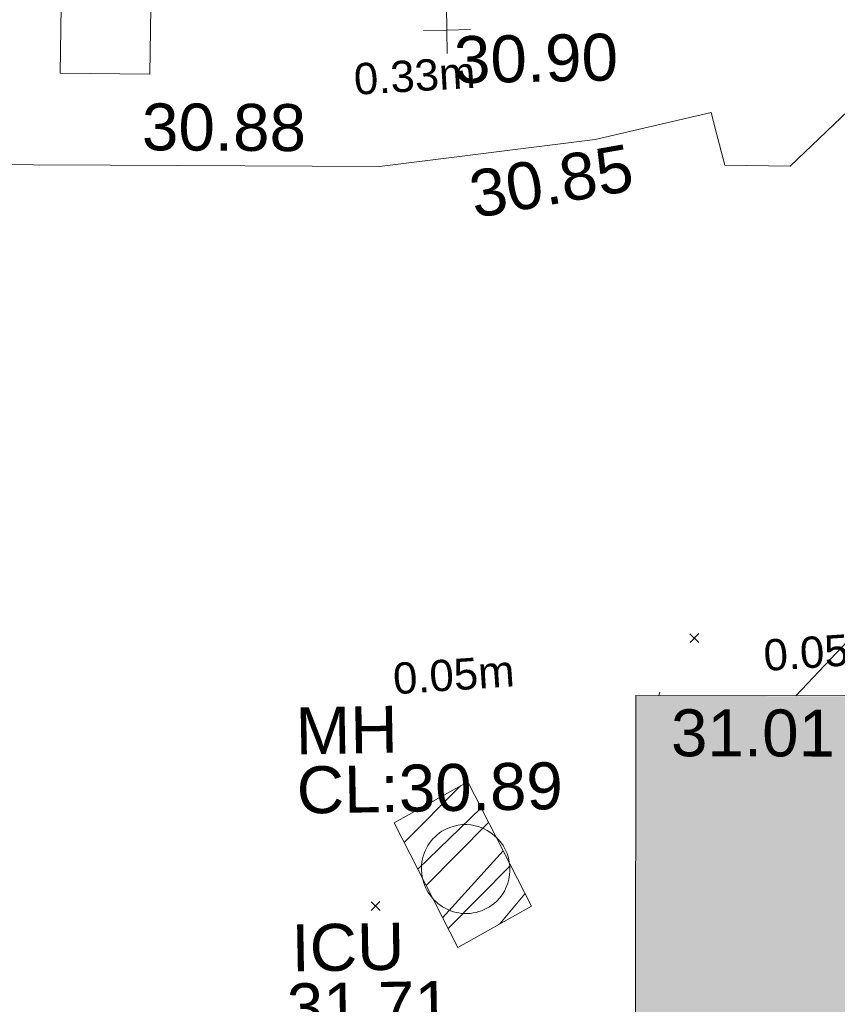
# Model space of a CAD drawing. Header units: millimetres. Extents: x -287732 to 520720, y -103372 to 287754.
# Tile 302 of 380: x 130338 to 136870, y 239168 to 247032. Entities that reach past the tile are written whole.
import ezdxf

# ---------------------------------------------------------------- set-up
doc = ezdxf.new("R2010")
doc.units = ezdxf.units.MM
for name, pattern in [('IMPORT-HIDDEN2 _3_', [4762.5, 3175, -1587.5]), ('IMPORT-UG_ELEC_LV_QLB2 _2_', [2700, 1500, -300.0000000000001, 0, -250, 150, -300.0000000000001, 0, -200]), ('IMPORT-UG_ELEC_STREET LIGHTING_QLB2 _2_', [2700, 1500, -300.0000000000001, 0, -250, 150, -300.0000000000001, 0, -200])]:
    doc.linetypes.add(name, pattern=pattern)
for name, color, linetype, lineweight, true_color in [('00_TOPO_EAVE', 7, 'Continuous', 9, 0x666666), ('00_TOPO_SERV_MH', 7, 'Continuous', 9, 0x666666), ('00_UAV_BUILDING_OUTLINE', 5, 'Continuous', 9, 0x0000ff), ('00_UAV_CONCRETE', 9, 'Continuous', 9, 0x808080), ('00_UAV_LEVEL_SPOT', 7, 'Continuous', 9, 0x666666), ('00_UAV_SERV_IC', 5, 'Continuous', 9, 0x0000ff), ('01_DTM_CONTOUR_MNR', 7, 'Continuous', 9, 0xa5a552), ('12333-PUM-2D-U-0001-C01 - Rev2_REVIT IMPORT_dwg', 7, 'Continuous', 9, 0x767676), ('A_RHA_Line', 7, 'Continuous', 9, 0x00a600), ('PUM-CHAMBER EXTENTS', 6, 'IMPORT-HIDDEN2 _3_', 9, 0xff00ff), ('PUM-ELECTRIC-LV-QLB2', 1, 'IMPORT-UG_ELEC_LV_QLB2 _2_', 9, 0xff0000)]:
    doc.layers.add(name, color=color, linetype=linetype, lineweight=lineweight, true_color=true_color)
doc.layers.add('A_RHA_Detail', color=7, linetype='Continuous', lineweight=9)
doc.layers.add('GEN-TEXT', color=7, linetype='Continuous', lineweight=9)
doc.styles.add('Arial_1', font='arial.ttf', dxfattribs={"height": 250})
doc.styles.add('Swis721 Lt BT_2', font='swissl.ttf', dxfattribs={"height": 375})

# ---------------------------------------------------------------- blocks, each defined once
blk = doc.blocks.new('12333-PUM-2D-U-0001-C01 - Rev2_REVIT IMPORT_dwg_MSL_Eaves_SYM_1-V80-Site Location Plan Proposed')
at = {"layer": '00_TOPO_EAVE', "color": 254, "true_color": 0xcccccc}
blk.add_line((91.54202901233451, 281.1846055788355), (116.0873754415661, 356.5791934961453), dxfattribs=at)
blk = doc.blocks.new('12333-PUM-2D-U-0001-C01 - Rev2_REVIT IMPORT_dwg_UAV-2077255-Site Location Plan Proposed')
at = {"layer": '00_UAV_LEVEL_SPOT', "color": 254, "true_color": 0xcccccc, "flags": 128}
for points in [[(500.0000000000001, 0), (0, 0), (0, 500.0000000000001)], [(0, -500.0000000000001), (0, 0), (-500.0000000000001, 0)]]:
    blk.add_lwpolyline(points, dxfattribs=at)
blk = doc.blocks.new('12333-PUM-2D-U-0001-C01 - Rev2_REVIT IMPORT_dwg_MH_1-2077659-Site Location Plan Proposed')
at = {"layer": '00_TOPO_SERV_MH', "color": 254, "true_color": 0xcccccc}
for major_axis, ratio, start_param, end_param in [((-184.455217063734, 304.8786604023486), 0.9892140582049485, 3.141592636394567, 6.283185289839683), ((-184.4552110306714, 304.8786642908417), 0.9892140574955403, 2.808949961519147e-09, 3.141592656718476)]:
    blk.add_ellipse((534040033.006, 725793297.6010187), major_axis=major_axis, ratio=ratio, start_param=start_param, end_param=end_param, dxfattribs=at)
blk = doc.blocks.new('12333-PUM-2D-U-0001-C01 - Rev2_REVIT IMPORT_dwg_MGS62954_T2_Galway_ITM_3d_Rev1-2077680-Site Location Plan Proposed')
at = {"layer": '00_UAV_CONCRETE', "color": 254, "true_color": 0xcccccc, "flags": 128}
blk.add_lwpolyline([(534032294.4580168, 725799035.6183711), (534036059.5120001, 725798996.016), (534037293.8931367, 725798967.9121127), (534039441.512, 725798919.016), (534041168.5120001, 725799106.016), (534042099.512, 725799306.016), (534042137.7626033, 725799148.185841), (534042202.512, 725798881.0160002), (534042722.512, 725798864.016), (534045376.512, 725801310.0160002), (534045821.4053404, 725801703.0127381), (534049268.512, 725804748.016), (534049267.1745948, 725805146.2952645), (534049263.9968542, 725806092.6264325)], dxfattribs=at)
at = {"layer": '00_UAV_SERV_IC', "color": 254, "true_color": 0xcccccc, "flags": 128}
blk.add_lwpolyline([(534036928.023, 725800420.7385), (534037643.023, 725800398.7385), (534037621.1663765, 725799688.398238), (534036906.1663767, 725799710.398238)], close=True, dxfattribs=at)
at = {"layer": '01_DTM_CONTOUR_MNR', "color": 254, "true_color": 0xcccccc, "flags": 128}
blk.add_lwpolyline([(534042694.6344109, 725794634.5133152), (534043819.7551172, 725795785.0268111)], dxfattribs=at)
at = {"xscale": 0.375, "yscale": 0.375, "zscale": 0.375}
for name, p in [('12333-PUM-2D-U-0001-C01 - Rev2_REVIT IMPORT_dwg_UAV-2077255-Site Location Plan Proposed', (534040000.0000001, 725800000.0000001)), ('12333-PUM-2D-U-0001-C01 - Rev2_REVIT IMPORT_dwg_MSL_Eaves_SYM_1-V80-Site Location Plan Proposed', (534041565.006, 725794549.9585))]:
    blk.add_blockref(name, p, dxfattribs=at)
blk.add_blockref('12333-PUM-2D-U-0001-C01 - Rev2_REVIT IMPORT_dwg_MH_1-2077659-Site Location Plan Proposed', (0, 0))
at = {"layer": '00_TOPO_SERV_MH', "char_height": 375, "attachment_point": 1, "line_spacing_factor": 1.005061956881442, "style": 'Swis721 Lt BT_2'}
for s, insert, width in [('MH', (534038694.3910007, 725794611.9104849), 949.779278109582), ('CL:30.89', (534038694.3910007, 725794138.8172699), 2440.932744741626)]:
    blk.add_mtext(s, dxfattribs=dict(at, insert=insert, width=width))
at = {"layer": '00_UAV_BUILDING_OUTLINE', "color": 251, "true_color": 0x666666, "insert": (534041695.5335671, 725794544.6535963), "char_height": 375, "width": 1495.902363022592, "attachment_point": 1, "rotation": 358.9073953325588, "line_spacing_factor": 1.005061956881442, "style": 'Swis721 Lt BT_2'}
blk.add_mtext('31.01', dxfattribs=at)
at = {"layer": '00_UAV_CONCRETE', "color": 251, "true_color": 0x666666, "char_height": 375, "width": 1495.902363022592, "attachment_point": 1, "line_spacing_factor": 1.005061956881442, "style": 'Swis721 Lt BT_2'}
for s, insert, rotation in [('30.88', (534037555.1006315, 725799457.3229923), 358.6957383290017), ('30.85', (534040135.4878415, 725798863.3706719), 9.01914848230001)]:
    blk.add_mtext(s, dxfattribs=dict(at, insert=insert, rotation=rotation))
at = {"layer": '00_UAV_LEVEL_SPOT', "insert": (534040051.8765643, 725799949.1441548), "char_height": 375, "width": 1495.902363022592, "attachment_point": 1, "line_spacing_factor": 1.005061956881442, "style": 'Swis721 Lt BT_2'}
blk.add_mtext('30.90', dxfattribs=at)
at = {"layer": '00_UAV_SERV_IC', "color": 251, "true_color": 0x666666, "char_height": 375, "attachment_point": 1, "line_spacing_factor": 1.005061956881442, "style": 'Swis721 Lt BT_2'}
for s, insert, width in [('ICU', (534038630.3888013, 725792878.4497966), 1021.012723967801), ('31.71', (534038585.5606508, 725792408.0707957), 1495.902363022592)]:
    blk.add_mtext(s, dxfattribs=dict(at, insert=insert, width=width))
blk = doc.blocks.new('12333-PUM-2D-U-0001-C01 - Rev2_REVIT IMPORT_dwg-1620468-Site Location Plan Proposed')
at = {"layer": 'PUM-CHAMBER EXTENTS', "true_color": 0xffaaff}
h = blk.add_hatch(dxfattribs=at)
h.set_pattern_fill('FP_3', color=211, style=0, pattern_type=2)
h.set_pattern_definition([(45, (-533641079.65, -725615854.3560001), (-265.1650429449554, 265.1650429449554), []), (45, (-533640902.873, -725615854.3560001), (-265.1650429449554, 265.1650429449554), [])])
h.paths.add_polyline_path([(398879.3501529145, 176818.6438212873), (399473.3501528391, 177136.643821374), (398982.3501529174, 178140.6438213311), (398388.3501528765, 177822.6438211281)])
at = {"layer": 'GEN-TEXT', "color": 253, "true_color": 0xaaaaaa}
for p, q in [((400777.9948138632, 179220.2884822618), (400848.7054919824, 179290.999160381)), ((400848.7054919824, 179220.2884822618), (400777.9948138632, 179290.999160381)), ((398192.994813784, 177125.2884822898), (398263.7054919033, 177195.999160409)), ((398263.7054919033, 177125.2884822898), (398192.994813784, 177195.999160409))]:
    blk.add_line(p, q, dxfattribs=at)
at = {"layer": 'PUM-CHAMBER EXTENTS', "color": 211, "linetype": 'Continuous', "true_color": 0xffaaff, "flags": 128}
blk.add_lwpolyline([(398879.3501529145, 176818.643821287), (399473.350152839, 177136.6438213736), (398982.3501529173, 178140.6438213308), (398388.3501528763, 177822.6438211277)], close=True, dxfattribs=at)
blk.add_blockref('12333-PUM-2D-U-0001-C01 - Rev2_REVIT IMPORT_dwg_MGS62954_T2_Galway_ITM_3d_Rev1-2077680-Site Location Plan Proposed', (-533641079.6498471, -725615854.3561786))
at = {"layer": 'PUM-ELECTRIC-LV-QLB2', "char_height": 250, "width": 1160.025439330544, "attachment_point": 2, "line_spacing_factor": 0.9417779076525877, "style": 'Arial_1'}
for s, insert, rotation in [('0.33m', (398650.6847635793, 183910.7996448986), 2.3375035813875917), ('0.05m', (401841.4899138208, 179256.5781718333), 2.848126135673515), ('0.05m', (398878.5918678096, 179122.2431269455), 2.848126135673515)]:
    blk.add_mtext(s, dxfattribs=dict(at, insert=insert, rotation=rotation))

msp = doc.modelspace()

# ---------------------------------------------------------------- hatches: boundary and pattern name
at = {"layer": 'A_RHA_Detail', "true_color": 0xc0c0c0}
h = msp.add_hatch(color=9, dxfattribs=at)
h.paths.add_polyline_path([(-80880.60083809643, -68502.79057078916), (-80400.865924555, -68483.41509113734), (-80400.865924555, -62984.64684185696), (-24474.85765177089, -63009.32043784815), (-24456.14471271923, -50840.30023858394), (-36622.55041039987, -50831.65104353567), (-36622.55041039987, -44228.57792613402), (-50959.0526582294, -44218.38599194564), (-50959.0526582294, -42573.78171514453), (-54563.9325804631, -42571.21897729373), (-54565.69773352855, -45054.17447474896), (-92408.82109321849, -45027.27149621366), (-92411.78875845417, -49201.74309222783), (-100061.9988811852, -49201.74309222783), (-100052.2214449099, -64852.82557838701), (-86120.90825229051, -64852.82557838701), (-86092.1662649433, -62957.90041523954), (-84861.10047608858, -62957.90041523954), (-84854.79052929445, -68240.109737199), (-80870.60226892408, -68240.10973722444)])
h.paths.add_polyline_path([(-137238.9269902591, -68461.9384092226), (-132719.7426408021, -68433.0633692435), (-132847.0731201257, -62850.04282283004), (-130454.6837966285, -62916.63108078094), (-130498.2830220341, -61355.85393642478), (-117581.136331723, -61423.42893438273), (-117492.3908565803, -49183.91309190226), (-125136.5200282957, -49178.47881952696), (-125133.572703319, -45032.61887136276), (-163007.1824077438, -45005.6942194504), (-163007.1824076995, -44090.2963411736), (-163123.8521269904, -44090.21339942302), (-163122.6389897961, -42383.75184302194), (-166563.8543419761, -42383.75184298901), (-166565.034908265, -44044.39824208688), (-193158.4656786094, -44025.49275805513), (-193195.152889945, -62863.65652504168), (-137269.7106414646, -62916.63108078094), (-137254.3708868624, -65679.90523788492)])
h.paths.add_polyline_path([(120310.9497607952, -32334.28230164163), (120312.4652266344, -31610.73011961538), (133451.2244789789, -31638.24899384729), (133469.2230092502, -19717.98315780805), (121295.7536929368, -19692.48606430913), (121319.8434528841, -8190.941560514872), (112277.0825930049, -8172.001674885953), (112263.1770823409, -14811.1234547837), (78285.85310969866, -14739.95861438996), (78292.82277619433, -8167.077575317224), (75241.99098605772, -8160.673431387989), (69355.76844233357, -8152.931592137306), (69353.6659720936, -9156.74635762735), (68372.60878945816, -9154.691552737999), (68372.60878945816, -13705.52853215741), (69333.7233474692, -13707.54156770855), (69325.07112547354, -16249.53369228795), (66623.4489111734, -16249.53369228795), (66619.79243935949, -17995.29925530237), (65989.07757494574, -17995.2992552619), (65985.44262772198, -19730.78799483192), (57152.23993377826, -19712.28702421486), (57127.42535098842, -31559.89463417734), (70277.87165424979, -31587.43801817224), (70277.87165431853, -32271.7414715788), (78263.96947909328, -32285.12944888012), (78266.62661740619, -31019.79372153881), (112335.8856506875, -31091.15111860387), (112335.8856506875, -32317.57330553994), (119781.4233959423, -32333.17321913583)])
h.paths.add_polyline_path([(7503.717409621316, -1791.439263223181), (15482.43097392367, -674.0213231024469), (15484.0826588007, 148.1327206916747), (56188.28042539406, 205.5276654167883), (56155.84326007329, 14338.3166313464), (18016.62665935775, 14236.48149539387), (17967.9025208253, 34313.18372071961), (21727.10644863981, 34324.0692624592), (21708.90974962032, 40608.10218321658), (18009.66447159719, 40608.10218321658), (17995.54603706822, 45483.75063442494), (9770.084204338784, 45420.6329473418), (3966.213879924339, 45446.76585222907), (3984.771235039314, 14176.56786832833), (1023.062455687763, 14176.56786837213), (-276.5134647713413, 14190.52623461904), (-231.6790044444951, 5968.135265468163), (-226.4491536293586, 193.7444677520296), (553.0869992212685, 183.4716499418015), (7477.609307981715, 143.2867586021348), (7488.638446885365, -674.0213231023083)])
h.paths.add_polyline_path([(77755.59663317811, 53.47451145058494), (77729.51881611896, 1699.844979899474), (94464.47132486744, 1659.976083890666), (94606.37913471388, 17991.390236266), (88810.4190114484, 18015.03260816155), (88799.89418497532, 14436.74271609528), (69413.88950349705, 14457.8773889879), (69377.35724448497, 99.62816357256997), (75241.99098605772, 67.32134432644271)])
h.paths.add_polyline_path([(61252.12079701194, 46453.95617366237), (105774.7348988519, 46472.68783506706), (105768.2642198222, 61852.61234306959), (92285.13876309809, 61852.61234306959), (92308.59670399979, 65784.30757140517), (96107.4668000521, 65767.60445243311), (96059.68081117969, 75209.20847378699), (101084.8427276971, 75071.88872764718), (104988.0046543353, 74765.36560406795), (108403.6894220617, 74363.8408943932), (112009.2703903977, 73787.25420861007), (115645.3524815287, 73049.69667206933), (116890.8108051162, 72761.69136252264), (120208.9929833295, 71893.18353872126), (120865.241739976, 71703.68484519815), (124135.6329506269, 70669.67317906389), (127435.6253142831, 69480.50055823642), (127820.4368670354, 69394.93141813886), (128274.3081769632, 69331.69585753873), (128731.8791144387, 69306.66104516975), (129189.9401488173, 69320.00258290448), (129645.2782985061, 69371.62688826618), (130094.6997111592, 69461.17185603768), (130535.0520071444, 69588.00939074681), (130963.246434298, 69751.24981927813), (131376.2795165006, 69949.74812590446), (131771.2541232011, 70182.11198903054), (132162.5575600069, 70460.5404660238), (132496.0921583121, 70741.69081113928), (132820.871367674, 71064.98072578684), (133117.4593294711, 71414.31364272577), (133383.77568926, 71787.23923950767), (133616.5473239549, 72178.5372844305), (133817.1647262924, 72590.54524898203), (133982.6025969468, 73017.89547513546), (134111.7005086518, 73457.59040801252), (134203.5529320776, 73906.54590458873), (134257.5155883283, 74361.61286216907), (134272.5462649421, 74819.5993153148), (134250.5259875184, 75277.29281745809), (134189.6227572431, 75731.48297747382), (134090.9274700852, 76178.98397757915), (133955.1324028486, 76616.65691993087), (133783.1900598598, 77041.43184345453), (133576.3064937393, 77450.32925647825), (133335.932843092, 77840.48103920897), (133063.7551572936, 78209.15055532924), (132761.6825665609, 78553.75185442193), (132431.8338935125, 78871.8678050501), (132076.5227905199, 79161.26705197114), (131698.2415080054, 79419.91966861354), (131299.6434187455, 79646.01139197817), (131093.5942456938, 79746.34209763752), (132146.0467355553, 83110.22226145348), (122787.7632953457, 86282.54285518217), (121604.3555412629, 82800.3591886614), (117095.9864227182, 83870.84033785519), (116841.9598400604, 83526.35449572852), (116120.5435466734, 91221.93611972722), (110237.7341284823, 91274.27491021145), (110194.3680786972, 90435.39030214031), (104988.0046543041, 90486.49901390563), (104973.2761846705, 94309.82427956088), (103746.1314668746, 94309.8242795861), (103839.9937121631, 122852.1474271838), (96365.09202306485, 122931.9599470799), (96350.3400238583, 123952.4168585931), (104555.5505249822, 123902.1925226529), (104607.3234458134, 120248.5396156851), (125502.5015002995, 120134.1933400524), (125662.0200253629, 137657.3796882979), (114479.5865733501, 137699.2256881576), (114382.306264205, 129149.9458158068), (104644.159003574, 129187.9975073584), (104577.9931702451, 126217.3903144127), (101184.4926406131, 126159.1566967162), (101264.6166812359, 135959.2655565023), (89967.23178808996, 135988.8856164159), (89927.63362986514, 125823.6463181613), (93630.53562302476, 125840.7948842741), (93580.65688892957, 122931.9599470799), (88697.38835376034, 122904.7310126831), (88679.3898954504, 95739.09143775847), (86378.25848996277, 95739.09143775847), (86378.18187189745, 96178.1008337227), (83279.50743284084, 96200.92083327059), (83273.62493422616, 95735.74732133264), (70169.67509619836, 95733.22421950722), (70166.26842742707, 96272.07409347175), (66674.99731294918, 96257.14073655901), (66654.74538556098, 95755.71092136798), (65784.77231079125, 95755.71092136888), (65887.65094984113, 117470.630565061), (53473.3427162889, 117487.9046429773), (53434.44066309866, 98570.46349063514), (40649.41626916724, 98570.46349063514), (40610.16711559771, 94406.01479078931), (38853.82372868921, 94410.36303440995), (38848.65589191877, 89463.65332729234), (40612.46601912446, 89518.45976927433), (40665.38257362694, 86257.73741128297), (38372.19584460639, 86305.72309285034), (38369.79374539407, 76901.0507917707), (50937.9512507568, 76944.40198294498), (50922.88567286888, 74598.78180889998), (56484.9061132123, 74588.85093771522), (56484.9061132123, 75194.85181995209), (92465.4037153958, 75233.0258166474), (92645.92783662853, 71766.64845094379), (89810.55521366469, 69362.83965827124), (85313.16173974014, 69360.94750420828), (85313.16173974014, 66907.4050808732), (75210.14498263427, 66903.15451589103), (75210.14498263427, 63815.70944550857), (70819.40014309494, 63815.70999200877), (70819.21601505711, 64253.35708059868), (69456.83415683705, 64253.35708059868), (69455.7195737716, 66901.99623166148), (61303.32856759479, 66898.5668068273), (61304.56054988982, 63970.32021231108), (70500.41048208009, 63970.32021219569), (70500.4088543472, 61852.59006207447), (61245.6438848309, 61848.69637488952), (61252.03558504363, 46656.49344428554)])
h.paths.add_polyline_path([(-17153.16561239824, 48569.32684293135), (-17153.16561224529, 60770.38083685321), (-29362.88357759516, 60774.70428694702), (-29362.88357759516, 67399.20394580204), (-43507.24466814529, 67405.01911303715), (-43488.5313307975, 69093.07334175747), (-45766.41866231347, 69109.32868388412), (-45794.3462003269, 67405.01911303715), (-47272.11273194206, 67404.2124544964), (-47272.44887633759, 66454.91798908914), (-86004.56386332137, 66468.63299519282), (-86006.66970787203, 60521.58362721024), (-92662.87722510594, 60521.58362721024), (-92665.2138765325, 50184.35611932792), (-79752.0168396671, 50179.78309939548), (-79752.016597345, 48591.4932381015), (-17157.7163123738, 48569.32845417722)])
h.paths.add_polyline_path([(-201056.4185878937, 48628.75479108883), (-138377.9751621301, 48634.64535779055), (-138377.9751621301, 50133.28201003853), (-125467.710581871, 50134.49626164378), (-125468.6909603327, 60566.1903686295), (-132186.8595614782, 60565.86652591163), (-132187.4203588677, 66533.0197876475), (-170643.3098734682, 66805.61809689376), (-170643.3098732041, 67738.78475848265), (-200340.0100486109, 67488.93693764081), (-200348.7171487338, 60827.78025104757), (-201057.5650552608, 60827.71357558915), (-201056.6510294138, 51102.04313372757)])
h.paths.add_polyline_path([(-240051.5126725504, 54769.19491160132), (-239444.490259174, 54811.10754483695), (-239186.5396223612, 54841.92927608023), (-238764.8191577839, 54940.98166103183), (-238382.4735933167, 55122.46891388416), (-237990.3402229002, 55354.87497234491), (-237269.2031023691, 55936.21515020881), (-237032.4836384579, 56225.56611516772), (-236793.0039602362, 56569.31473944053), (-236554.5880578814, 57004.26389721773), (-236432.7219585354, 57267.46508908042), (-236300.081527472, 57753.26238983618), (-236250.7285154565, 58017.17885684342), (-236235.6490609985, 58516.21786804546), (-236233.2538429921, 58987.85640053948), (-236213.7029795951, 59823.48083769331), (-236363.8287855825, 59820.86038205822), (-236634.0279869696, 60698.06075827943), (-236391.9547756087, 61432.19726339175), (-236225.4740089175, 61435.10319600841), (-236201.6036569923, 62637.68779596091), (-232563.5271750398, 62639.28734435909), (-232563.5271750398, 63049.03842404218), (-232732.1945866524, 63049.15302218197), (-232860.1521277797, 63457.95890274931), (-232731.606808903, 63914.24862697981), (-232560.8209656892, 63914.24862697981), (-232515.1276847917, 70598.00033009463), (-240628.6947849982, 70598.85496273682), (-240629.7923196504, 72350.98321577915), (-246412.6011212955, 72347.36085933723), (-246412.6011212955, 70616.45923936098), (-254449.5805725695, 70618.60952619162), (-254454.637144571, 70754.06491720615), (-254469.7140363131, 73191.66276250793), (-263883.2532625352, 73267.83063688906), (-263902.4181505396, 68260.74348553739), (-263714.8217520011, 68259.82096572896), (-263552.9672900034, 67819.65434396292), (-263719.0883117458, 67392.2068408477), (-263913.6298699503, 67392.20684284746), (-263956.7001913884, 58633.76423459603), (-260181.1963171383, 58611.22607638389), (-260192.3146983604, 56354.25111579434), (-257184.684388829, 56339.46086021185), (-257213.4419957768, 57092.93866021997), (-257338.5163846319, 57093.27331223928), (-257471.0109294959, 57531.74572308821), (-257338.5163845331, 58062.22513696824), (-257203.4956297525, 58064.06881289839), (-257173.5751889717, 58598.54056692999), (-256478.2273617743, 58575.27357994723), (-256478.2273617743, 58788.51859473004), (-256013.0091299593, 58911.92701534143), (-255397.0786664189, 58780.99767617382), (-255397.0786664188, 58595.982422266), (-243809.885361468, 58585.92793201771), (-243805.3570672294, 58352.04527760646), (-243740.939469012, 57884.52572680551), (-243619.0830608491, 57421.84877545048), (-243424.3877545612, 56943.65915412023), (-243247.1437899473, 56608.24157713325), (-243003.0710579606, 56249.99021479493), (-242732.2093200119, 55932.75703082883), (-242371.7230178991, 55603.12658811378), (-242141.255125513, 55424.88676767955), (-241804.9643037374, 55216.88439822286), (-241529.4640827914, 55077.02869055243), (-241100.6275144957, 54917.18295003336), (-240836.2134980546, 54840.82833176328), (-240453.4486195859, 54788.60784130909), (-240218.9578693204, 54777.28227442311)])
h.paths.add_polyline_path([(40276.69022552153, 59895.36417752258), (40328.62676029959, 69196.9439153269), (36588.99968785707, 69217.8245910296), (36619.46637569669, 74674.25962428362), (32264.36460078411, 74687.02318924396), (32233.48293867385, 69156.26826306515), (11916.69390495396, 69269.70959686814), (11966.66200111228, 78218.75165974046), (29087.509017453, 78123.15526808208), (29143.44567205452, 88141.1370047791), (15719.348796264, 88216.09212953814), (15732.60379610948, 90589.9978889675), (4594.294101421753, 90652.19003489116), (4525.129359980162, 78265.12250449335), (10096.76365553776, 78234.01258731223), (10077.43887221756, 74773.03821910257), (4547.641142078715, 74803.91453678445), (4465.579974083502, 60107.1600234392), (19125.89094760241, 60025.30234268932), (19139.86249374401, 62527.53804644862), (31738.59196305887, 62457.19146404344), (31724.55430858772, 59943.11609815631), (38369.79364225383, 59906.01157293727)])
h.paths.add_polyline_path([(-246083.0241259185, 72334.29150213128), (-246083.0594797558, 72334.30275087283), (-246208.2905500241, 72334.29150213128)])
h.paths.add_polyline_path([(-114575.3004830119, 112178.0758695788), (-114575.3246435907, 112178.0758695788), (-114707.2752166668, 115801.5811617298)])
h.paths.add_polyline_path([(-154699.9178765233, 101760.4080976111), (-114382.050333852, 101776.0542914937), (-114382.050333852, 106926.9360164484), (-113755.641395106, 106927.1792101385), (-113757.5507412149, 111847.2721531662), (-114431.6837526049, 111847.2721531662), (-114431.8097758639, 112178.0758695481), (-114575.3004830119, 112178.0758695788), (-114578.9984943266, 121707.2390833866), (-123056.9849702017, 121707.2390833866), (-123068.8201032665, 156452.7036899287), (-119381.2340625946, 156454.1348067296), (-119381.2340625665, 160165.8597952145), (-115501.031452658, 160167.3662801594), (-115503.3750945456, 166206.5793118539), (-132411.7987151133, 166599.6604729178), (-132411.8243278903, 166665.6603411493), (-135275.0124468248, 166664.5490317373), (-135275.0124468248, 166628.1883101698), (-135911.3205076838, 166628.1944502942), (-135911.3479256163, 166352.1604668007), (-152521.1633846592, 166345.7146753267), (-152518.3680955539, 159142.6836790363), (-150699.3133726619, 159117.9265656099), (-150758.5477087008, 122560.691203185), (-151059.2005266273, 122560.691203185), (-151061.0981347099, 121302.4374932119), (-154138.3148337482, 121372.6012653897), (-154138.3148337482, 121865.1834517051), (-154704.3888425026, 121867.2611370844), (-154688.5451973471, 119352.3937021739), (-154745.5933227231, 119352.3715636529), (-154745.5763474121, 118722.1532660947), (-160794.1544526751, 118748.7442832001), (-160794.1544526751, 119410.5425977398), (-163852.1622693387, 119422.408321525), (-163855.0715294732, 118762.2003111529), (-167568.6765459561, 118778.5256058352), (-166634.6619849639, 124395.1277019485), (-166930.050559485, 124500.0918161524), (-167568.6765459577, 124707.6250903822), (-168028.2173235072, 124841.3808647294), (-168630.5006276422, 124991.3056740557), (-169238.2056069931, 125117.4693074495), (-169850.3952285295, 125219.6772876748), (-170466.1255403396, 125297.7720169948), (-171089.11025998, 125351.8553033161), (-171704.4065937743, 125381.1774255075), (-172325.0479971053, 125386.3595015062), (-172782.2248668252, 125374.5832362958), (-173401.7764235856, 125337.4554476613), (-174109.844898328, 125263.4341236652), (-174634.1213722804, 125190.4100126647), (-175245.0145766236, 125080.719099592), (-176047.1958093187, 124895.7675260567), (-176665.4852587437, 124724.7228134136), (-177045.3001228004, 124609.1129151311), (-177631.5127792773, 124405.2077276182), (-176665.4852586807, 118818.5158794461), (-177558.9402083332, 118822.4435768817), (-177662.2853368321, 125263.4341236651), (-176365.3912351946, 126542.9270807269), (-159462.2970490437, 126319.910391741), (-157057.7396790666, 128609.0850976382), (-157060.6673204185, 136153.1661957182), (-158638.8016610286, 137740.2441626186), (-159352.3735831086, 137740.2441626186), (-161634.4140634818, 140201.1078539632), (-168727.9404945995, 140256.8191146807), (-171035.0401161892, 137942.8847305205), (-174184.1459014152, 137942.8847305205), (-176460.1167434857, 140292.2858551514), (-177341.6856934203, 140292.2858551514), (-177341.7113613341, 140358.4281613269), (-183428.5803825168, 140356.0660244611), (-185921.6385985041, 137917.4639994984), (-185921.6385985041, 131757.3091155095), (-186906.8767412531, 131756.9267733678), (-187725.3914540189, 130809.9989183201), (-187724.058890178, 127376.1828148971), (-186481.0281350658, 126304.5577463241), (-186479.4846754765, 122327.2959175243), (-185176.2828158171, 121059.4673825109), (-180304.1129154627, 121059.4673824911), (-180304.1136492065, 118802.0484409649), (-193555.3706955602, 118802.0484409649), (-193555.368699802, 133117.8341649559), (-192593.6442938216, 133118.2073819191), (-192593.6442938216, 134200.8158367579), (-192224.6284783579, 134200.9592041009), (-192225.5653014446, 136615.0101267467), (-192595.0012460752, 136615.0101267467), (-192595.4357332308, 137734.4745165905), (-193589.2709668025, 137734.4746851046), (-193589.2685988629, 147474.570583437), (-193163.2062206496, 147492.8644732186), (-192765.7252967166, 147531.087133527), (-192359.9383250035, 147589.5931622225), (-192199.8207947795, 147616.5827294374), (-191882.7548926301, 147682.9245600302), (-191568.5380070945, 147761.6632019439), (-191257.654638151, 147852.677242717), (-190828.6072909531, 148002.2045655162), (-190647.7999969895, 148070.9514233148), (-190349.7690789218, 148197.8750094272), (-190056.9509284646, 148336.4013817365), (-189769.797051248, 148486.3169427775), (-189405.3590254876, 148698.0567944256), (-189132.906026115, 148873.2749095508), (-188867.542109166, 149059.0543929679), (-188609.6764469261, 149255.1087866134), (-188354.9814055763, 149465.3525772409), (-188079.6339208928, 149713.879248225), (-187884.9836199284, 149901.8220103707), (-187545.928247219, 150265.8040604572), (-187446.29984479, 150378.3960832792), (-187241.3270201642, 150629.2310214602), (-187046.3599558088, 150887.9197697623), (-186861.6992771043, 151154.0634500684), (-186546.1373636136, 151669.829875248), (-186524.4196769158, 151707.0632450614), (-163675.2898318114, 151669.829875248), (-163687.5843045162, 148134.07679455), (-157303.6541541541, 148136.492106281), (-157303.6541541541, 155759.91501608), (-157557.4317586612, 155765.0384228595), (-157555.9168973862, 166678.0466575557), (-187009.2021991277, 166699.7464767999), (-187013.0952111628, 162054.4009359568), (-188707.17754695, 162044.5925187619), (-188705.9961892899, 155021.5333641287), (-188737.9999316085, 154650.5326604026), (-188799.0133969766, 154283.1866125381), (-188857.2045401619, 154035.4341107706), (-188966.1106131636, 153679.3368924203), (-189102.6200311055, 153332.8820747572), (-189265.8911675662, 152998.2056672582), (-189454.9174011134, 152677.371060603), (-189645.2484685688, 152421.3220123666), (-189916.9563410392, 152104.2450531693), (-190212.7041973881, 151809.4634871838), (-190530.6686598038, 151538.7947471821), (-190868.8893671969, 151293.9075915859), (-191225.281078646, 151076.3118324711), (-191597.6465194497, 150887.3490191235), (-192092.8415776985, 150682.5621956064), (-192519.2468154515, 150561.8451365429), (-192903.8930791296, 150482.240889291), (-193187.215491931, 150440.8868273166), (-193594.1866364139, 150407.1257787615), (-193594.5952989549, 151459.9895227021), (-205369.2399268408, 151455.4201247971), (-205354.4523517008, 113350.0822379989), (-207187.1580384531, 113349.3710182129), (-207184.3024929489, 105991.0636522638), (-205312.8748221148, 105991.1901500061), (-205311.2362476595, 101769.6553082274), (-175488.6451201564, 101781.2285901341), (-175488.6451201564, 110889.6985621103), (-154703.4627663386, 110897.5679794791), (-154700.2792295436, 102691.5597281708)])
h.paths.add_polyline_path([(193735.9435693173, 113047.8274774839), (208865.0938716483, 114991.0266430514), (208976.1154123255, 114126.6471160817), (216447.8967332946, 115086.3281915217), (216038.7305308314, 118271.9702413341), (232648.5073383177, 120405.3421626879), (233425.993615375, 114352.0734369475), (240632.2017567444, 115277.6440988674), (239854.8412683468, 121329.9334727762), (256406.8682407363, 123455.8879629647), (257091.7572256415, 118089.1198988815), (264572.2871227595, 119040.8180953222), (261877.8350555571, 138524.7609215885), (259178.7147038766, 138221.6086035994), (259197.3483655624, 137439.0084132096), (254686.1480587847, 136897.0007612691), (255412.6810205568, 131314.8303176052), (240852.7447969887, 129522.4514056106), (239771.0426543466, 137918.8519126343), (240649.5822431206, 138010.1984551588), (240062.3063116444, 142776.6750342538), (239165.7694642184, 142685.0143484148), (237630.9646614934, 151018.3171732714), (266172.8791088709, 154560.7889781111), (271297.1876944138, 142612.4006970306), (276531.7397502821, 144861.098714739), (274941.5029779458, 148527.9037281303), (302074.5307653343, 160134.9084326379), (300215.9323773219, 164320.1841173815), (301528.1613272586, 164907.0997989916), (300405.1237791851, 167477.8916353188), (299016.6944531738, 166945.7181824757), (295626.7488506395, 174518.754428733), (294333.0289184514, 177537.1551681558), (287288.8475947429, 174518.754428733), (289427.6893504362, 169661.0163463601), (272956.7816584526, 162557.1203578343), (271943.2187787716, 164897.4305293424), (267016.3118217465, 162764.0369715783), (268502.3094164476, 159357.0430143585), (265200.4029574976, 157946.4096681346), (226856.416695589, 153146.7821792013), (227510.3041274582, 148852.0205334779), (228280.9873165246, 141179.0007483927), (227302.3544112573, 141050.281300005), (227895.3788235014, 136433.1758633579), (228748.5501749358, 136523.8855003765), (229602.3077302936, 128023.7667641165), (217691.2359889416, 126493.8999679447), (217642.3600127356, 126874.433267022), (215138.5007311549, 126552.8357430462), (215194.9980427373, 126112.965074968), (215015.6132226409, 126089.924757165), (214840.9672575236, 127449.66446064), (192258.7012018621, 124549.1816390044), (193486.3576426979, 114991.0266430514)])
h.paths.add_polyline_path([(-78076.24187439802, 117605.5188722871), (-78076.23951902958, 117610.0871211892), (-78070.318122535, 129485.7330792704), (-74723.15926543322, 129478.385255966), (-74723.15926543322, 125435.7860624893), (-48015.64546086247, 125380.0246061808), (-47996.55031653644, 135872.5822179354), (-61198.15919578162, 135901.5630078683), (-74714.72264144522, 135923.5088764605), (-74723.6287602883, 131865.2975510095), (-78070.318122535, 131872.642169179), (-78062.97909487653, 149549.7689430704), (-58292.26570492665, 149541.5607197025), (-58292.26570491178, 148946.2407608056), (-37707.70924046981, 148937.6946533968), (-37703.30827430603, 159740.0672041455), (-44148.26955755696, 159742.7429641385), (-44148.26955755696, 162961.3319174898), (-49829.95437583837, 162961.3319174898), (-49830.92144130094, 160632.0129326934), (-78494.09026625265, 160643.9130440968), (-78494.09026625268, 161615.1537738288), (-78739.225852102, 161615.2555472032), (-78691.7919454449, 168187.9195488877), (-90844.57645036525, 168126.8149079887), (-90962.52567694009, 152686.7636277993), (-89064.97866809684, 152685.9758215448), (-89079.54115380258, 117610.0871211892), (-78374.80218507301, 117605.6428258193)])
h.paths.add_polyline_path([(69254.82576126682, 129235.9722870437), (69259.97086178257, 136167.789247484), (86068.0992678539, 136131.0235193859), (86008.66431381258, 164703.3084147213), (58789.63167882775, 164723.511581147), (58789.63167882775, 170119.2062865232), (54460.1632489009, 170122.4198087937), (54457.21717773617, 166153.279245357), (47042.2151650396, 166158.7829869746), (47041.10931533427, 164668.9097040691), (39173.27935198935, 164674.7495545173), (39172.83712618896, 164078.9539098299), (17014.87910992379, 164095.4005254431), (17002.38841206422, 147267.1142245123), (12659.63471563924, 147267.1142245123), (12653.60087534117, 139137.9291796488), (17031.41608901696, 139134.6797717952), (17024.5879174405, 129935.3194463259), (39191.34773726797, 129918.8662983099), (39191.34773726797, 129258.2867272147), (69014.0340609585, 129236.1510132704)])
h.paths.add_polyline_path([(39265.62356917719, 139467.8223435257), (33050.91021530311, 139484.1586867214), (33087.56357182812, 153427.9220784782), (39277.60130889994, 153411.6505991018), (39277.60130890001, 152830.3127277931), (43058.29603858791, 152820.3745823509), (43024.83899408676, 140092.5601633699), (39267.2657899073, 140092.5601633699)])
h.paths.add_polyline_path([(1979.548949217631, 189123.2414339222), (18699.10403225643, 189180.0465563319), (18678.46874730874, 195253.6675675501), (24349.02704561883, 195272.9334348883), (24334.96888372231, 199550.7690688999), (28829.78348974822, 199566.0403168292), (28798.3577216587, 208815.6446464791), (24334.949615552, 208806.151404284), (24333.90624841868, 209113.2475694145), (16811.59093053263, 209087.6903002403), (16806.58456499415, 208843.5909093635), (6772.293057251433, 208809.4991440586), (6797.166076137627, 201488.5780549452), (-8471.058649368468, 201436.7038490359), (-8471.058649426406, 200429.0172028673), (-11856.09020770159, 200417.5164702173), (-11823.72827009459, 190892.3684138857), (-7614.729360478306, 190906.6685966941), (-7614.729360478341, 190170.8290169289), (-4608.619189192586, 190169.2993656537), (-4608.238782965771, 190916.8832264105), (1973.379031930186, 190939.2444180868), (1977.122761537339, 189837.3456693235)])
h.paths.add_polyline_path([(-20506.22133143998, 190640.0286460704), (-20122.28942212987, 206347.1214480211), (-41550.34215551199, 207015.2557957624), (-41462.26177903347, 210449.6195896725), (-31391.41053372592, 210152.0276719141), (-31078.64493155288, 223862.5743669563), (-44305.08575743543, 224230.7972280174), (-44490.79956591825, 211865.5542346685), (-47510.12209648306, 211942.9901385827), (-47722.57925071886, 203659.0205614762), (-47076.06680548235, 203635.3001465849), (-47175.4684425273, 199531.9403872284), (-46801.21126120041, 199520.4703269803), (-46873.68175963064, 195478.5899481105), (-44600.40472248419, 195425.2559779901), (-44685.88459507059, 192243.2795180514), (-38073.99929115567, 192135.6564362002), (-38104.39995468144, 191126.972250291), (-21537.79264466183, 190668.5723412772)])
h.paths.add_polyline_path([(16801.02360973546, 195961.500137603), (9656.615133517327, 196015.1086063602), (9643.838150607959, 199513.9922857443), (11631.77992468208, 199485.8321209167), (11631.7920940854, 203322.2460456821), (16806.58456511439, 203391.4855728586), (16801.0407710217, 195984.4293109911)])
h.paths.add_polyline_path([(122084.9264926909, 200536.2570557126), (122088.1805162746, 206386.1947929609), (125211.1061638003, 206386.1947929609), (125211.1162733, 206645.8932837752), (126202.7098976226, 206645.8932838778), (126203.0204769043, 207041.0477229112), (130401.4034741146, 206979.0758390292), (130444.2691124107, 209883.280297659), (126202.8383603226, 209945.8832030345), (126203.0204769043, 214624.1281189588), (127364.791950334, 214624.1281190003), (127365.2106673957, 225380.2058567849), (126159.8599207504, 225380.2527798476), (126207.4133336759, 241475.3410923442), (119482.5411291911, 241495.8747898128), (119479.2041949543, 246182.0096278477), (109943.9121324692, 246175.2196735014), (109953.2702601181, 233033.381429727), (115000.5285021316, 233033.3814296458), (114999.579292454, 208653.4991933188), (112026.3032630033, 208653.4991933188), (112024.3519988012, 200538.6761891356), (122024.6079402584, 200536.2715596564)])
h.paths.add_polyline_path([(30087.05071580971, 200986.75440713), (38030.67179071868, 201028.6865660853), (38030.67179071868, 202922.9731660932), (38109.89531492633, 202923.3913649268), (38067.25569096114, 208827.6066631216), (38013.35839378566, 208827.6672237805), (38012.38630971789, 209012.5383931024), (30044.90685988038, 208970.480297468), (30076.83023715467, 202922.9203834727)])
h.paths.add_polyline_path([(195986.2599417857, 205661.5722736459), (202896.8751332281, 206052.0074670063), (202676.8862551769, 209945.7611691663), (195766.2710618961, 209555.3259759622)])
h.paths.add_polyline_path([(-91652.40581580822, 206392.6172135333), (-79454.24421187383, 206432.5105635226), (-79629.29258199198, 238245.6998510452), (-68904.21147484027, 238215.095164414), (-68918.55832832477, 246312.9061543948), (-68918.56040493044, 246314.0782553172), (-68756.515268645, 246312.9061543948), (-68755.20581930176, 246638.9786699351), (-79620.07671794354, 246651.3624133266), (-79606.5628449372, 247343.5411849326), (-82154.50636787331, 247318.0695596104), (-82154.50636787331, 247488.1275895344), (-91640.64698348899, 247472.5371040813), (-91638.72040628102, 246846.4753752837), (-131470.3702759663, 246641.42150215), (-131470.3702759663, 250159.5419305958), (-142857.1087886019, 250176.7939677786), (-142864.0554935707, 246220.0701029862), (-165118.8027587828, 246272.3986783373), (-165040.0492656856, 253907.936045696), (-178677.4727934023, 253929.5079730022), (-178699.5521575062, 238176.7234097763), (-138599.3373496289, 238209.4781454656), (-138548.4479938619, 206627.5237025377), (-126646.6702863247, 206572.2299428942), (-126666.6805510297, 234825.8818836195), (-124962.7180531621, 234825.9534805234), (-124969.0241559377, 234688.4891474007), (-91595.61129713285, 234664.3133306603), (-91650.87307429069, 207155.5994723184)])
h.paths.add_polyline_path([(142123.7078574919, 209113.5383730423), (152768.4446292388, 209127.3137314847), (152745.2992288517, 227012.63380935), (142100.5623961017, 226998.8584508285), (142121.8067345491, 210582.5602643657)])
h.paths.add_polyline_path([(168998.8561129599, 209274.9592350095), (169026.8416078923, 226860.3446540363), (161686.6780314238, 226876.6646907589), (161647.6783165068, 209291.3037608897), (168846.6177107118, 209275.2977201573)])
h.paths.add_polyline_path([(49761.46820719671, 218476.5678095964), (49794.00484360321, 223316.1680811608), (41274.07755982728, 223363.4010619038), (41273.58999769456, 223290.8795634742), (32187.30576796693, 223351.9666549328), (32202.10532419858, 225553.2987454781), (20081.83724695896, 225634.7833114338), (20035.26675877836, 218707.7438801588), (31566.33951793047, 218630.2204881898), (31566.12891731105, 218598.8950898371), (49750.1971391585, 218476.6435849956)])
h.paths.add_polyline_path([(162361.9830851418, 234154.05208666), (162366.6425722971, 241589.9129272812), (135261.102696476, 241630.986197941), (135249.088870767, 234197.8735112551), (160249.0277027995, 234157.4671671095)])
h.paths.add_polyline_path([(176458.8604389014, 246709.5724700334), (176516.2484477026, 252173.1529804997), (168884.2833866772, 252253.3171281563), (168934.86529241, 257068.9279575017), (164355.0504715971, 257117.0331241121), (164296.1746742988, 251511.808811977), (164416.8965511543, 251510.5407811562), (164367.8024342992, 246836.573754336), (171460.1142273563, 246762.0779818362)])

# ---------------------------------------------------------------- linework, layer by layer
at = {"layer": 'A_RHA_Line', "color": 7}
for p, q in [((135261.1071190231, 241633.7224584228), (135255.862757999, 238388.9670296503)), ((136954.0675889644, 241630.9861979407), (135261.1071190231, 241633.7224584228))]:
    msp.add_line(p, q, dxfattribs=at)

# ---------------------------------------------------------------- block references
at = {"layer": '12333-PUM-2D-U-0001-C01 - Rev2_REVIT IMPORT_dwg', "color": 254, "linetype": 'IMPORT-UG_ELEC_STREET LIGHTING_QLB2 _2_', "true_color": 0xffd4d4, "rotation": 0.9999999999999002}
msp.add_blockref('12333-PUM-2D-U-0001-C01 - Rev2_REVIT IMPORT_dwg-1620468-Site Location Plan Proposed', (-261895.0770586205, 55869.5817132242), dxfattribs=at)

doc.saveas('drawing.dxf')
